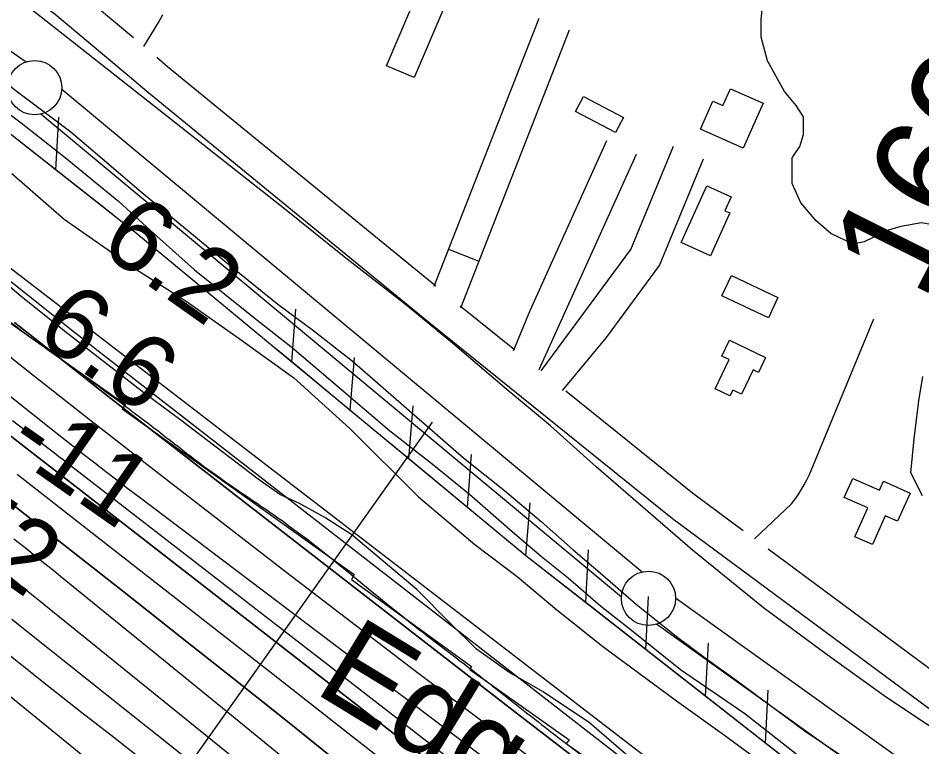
# Model space of a CAD drawing. Extents: x 3734862 to 3772949, y 391520 to 417239.
# Drawn here: x 3761635 to 3762468, y 400322 to 400993 of the extents above; entities that cross this region are included whole.
import ezdxf

# ---------------------------------------------------------------- set-up
doc = ezdxf.new("R2010")
doc.units = 0
for name, color, linetype in [('V-BLDG-OTLN', 7, 'Continuous'), ('V-FLOD-BASE', 7, 'Continuous'), ('V-LEVE-TOET', 7, 'Continuous'), ('V-RIVR-EDGE', 7, 'Continuous'), ('V-RIVR-IDEN', 7, 'Continuous'), ('V-RIVR-RANG', 7, 'Continuous'), ('V-ROAD-CNTR', 7, 'Continuous'), ('V-RRAP-FSHR', 7, 'Continuous'), ('V-RRAP-RVMT', 7, 'Continuous'), ('V-SITE-VEGE', 7, 'Continuous'), ('V-SURV-IDEN', 7, 'Continuous'), ('V-SURV-LINE', 7, 'Continuous'), ('V-TOPO-DPTH', 7, 'Continuous'), ('V-TOPO-MAJR', 7, 'Continuous'), ('V-TOPO-MINR', 7, 'Continuous'), ('V-TOPO-WATR', 7, 'Continuous')]:
    doc.layers.add(name, color=color, linetype=linetype)

msp = doc.modelspace()

# ---------------------------------------------------------------- linework, layer by layer
at = {"layer": 'V-BLDG-OTLN'}
for points in [[(3761974.47, 400949.08), (3762017.46, 401049.85), (3762033.79, 401042.88), (3762018.92, 401008.03), (3762028.12, 401004.11), (3761999.99, 400938.19)], [(3762303.13, 400873.33), (3762263.64, 400890.66), (3762275.03, 400916.61), (3762284.41, 400912.49), (3762291.19, 400927.94), (3762321.29, 400914.73)], [(3762155.96, 400920.73), (3762192.7, 400901.37), (3762185.45, 400887.61), (3762148.71, 400906.97)], [(3762245.88, 400786.31), (3762269.44, 400838.73), (3762292.08, 400828.56), (3762286.26, 400815.62), (3762290.72, 400813.61), (3762272.89, 400774.17)], [(3762292.11, 400755.97), (3762335, 400735.88), (3762326.22, 400717.15), (3762283.34, 400737.23)], [(3762290.36, 400696.58), (3762323.71, 400680.65), (3762317.13, 400666.88), (3762312.1, 400669.28), (3762301.36, 400646.79), (3762293.37, 400650.6), (3762290.84, 400645.3), (3762277.19, 400651.82), (3762290, 400678.66), (3762283.33, 400681.85)], [(3762405.92, 400515.56), (3762417.7, 400542.11), (3762396.13, 400551.68), (3762403.93, 400569.26), (3762428.42, 400558.39), (3762432.11, 400566.72), (3762456.73, 400555.79), (3762445.27, 400529.97), (3762433.87, 400535.03), (3762422.04, 400508.41)]]:
    msp.add_lwpolyline(points, close=True, dxfattribs=at)
at = {"layer": 'V-FLOD-BASE'}
for points in [[(3760697.2, 401622.37), (3760761.94, 401570.02), (3760798.45, 401542.78), (3760947.9, 401423.41), (3761025.74, 401362.66), (3761059.49, 401336.82), (3761105.65, 401301.9), (3761186.93, 401239.06), (3761212.42, 401220.2), (3761255.15, 401189.45), (3761300.63, 401158), (3761355.08, 401120.26), (3761411.58, 401079.73), (3761455.7, 401051.05), (3761485.35, 401032.16), (3761537.04, 400996.52), (3761599.75, 400952.48), (3761633.5, 400925.95), (3761683.79, 400888.24)], [(3761683.79, 400888.24), (3761712.71, 400863.82), (3761748.51, 400833.11), (3761832.52, 400763.33), (3761874.53, 400729.82), (3761906.22, 400706.07), (3761942.72, 400677.45), (3761999.86, 400627.92), (3762045.29, 400588.15), (3762083.18, 400558.13), (3762116.91, 400529.53), (3762146.51, 400503.72), (3762173.36, 400480.69), (3762204.34, 400453.49), (3762242.91, 400422.77), (3762269.09, 400403.21), (3762297.34, 400382.95), (3762360.04, 400336.84), (3762408.98, 400303.98)]]:
    msp.add_lwpolyline(points, dxfattribs=at)
at = {"layer": 'V-LEVE-TOET'}
for points in [[(3763398.85, 399682.94), (3763322.39, 399740.9), (3763234.89, 399806.56), (3763143.94, 399872.93), (3762993.73, 399981.92), (3762872.41, 400063.03), (3762707.73, 400181.81), (3762603.69, 400259.34), (3762520.95, 400310.43), (3762432.72, 400369.17), (3762380.35, 400406.9), (3762321.78, 400450.21), (3762256.36, 400503.25), (3762167.56, 400580), (3762125.57, 400617.66), (3762083.57, 400652.55), (3762035.38, 400693.72), (3761992, 400729.31), (3761935.51, 400773.3), (3761880.42, 400817.28), (3761734.4, 400932.48), (3761642.1, 401005.09)], [(3761598.61, 400925.98), (3761637.88, 400896.64), (3761678.52, 400864.52), (3761728.1, 400824.04), (3761757, 400797.54), (3761797.61, 400761.28), (3761853.4, 400716.6), (3761887.84, 400689.37), (3761929.15, 400654.48), (3761977.34, 400613.32), (3762016.6, 400582.6), (3762051.03, 400554.67), (3762090.27, 400520.49), (3762117.12, 400497.47), (3762141.92, 400477.92), (3762171.52, 400452.11), (3762201.82, 400428.37), (3762245.21, 400393.47), (3762304.48, 400352.92), (3762364.41, 400306.14)]]:
    msp.add_lwpolyline(points, dxfattribs=at)
at = {"layer": 'V-RIVR-EDGE'}
msp.add_spline([(3755702.08, 404495.32), (3755757.18, 404470.77), (3755793.3, 404451.23), (3755852.47, 404424.41), (3755881.39, 404415.75), (3755906.23, 404404.38), (3755920.22, 404395.76), (3755948.67, 404379.41), (3755958.16, 404378.93), (3755969.01, 404378), (3755990.69, 404368.45), (3756022.75, 404350.29), (3756054.82, 404336.64), (3756079.66, 404323.02), (3756103.59, 404309.39), (3756144.23, 404288.04), (3756167.69, 404268.99), (3756188.91, 404253.57), (3756231.36, 404233.11), (3756271.56, 404217.19), (3756299.11, 404203.1), (3756403.01, 404163.51), (3756460.37, 404140.31), (3756508.69, 404114.87), (3756530.82, 404103.96), (3756588.18, 404078.04), (3756639.21, 404052.15), (3756694.29, 404019.45), (3756726.8, 403998.12), (3756735.82, 403989.06), (3756740.32, 403979.55), (3756740.3, 403973.22), (3756740.74, 403967.79), (3756747.5, 403960.54), (3756759.69, 403953.73), (3756786.34, 403941.46), (3756814.34, 403929.18), (3756864.47, 403904.64), (3756889.32, 403895.98), (3756899.72, 403897.32), (3756908.33, 403901.82), (3756919.18, 403901.34), (3756933.18, 403894.07), (3756945.83, 403892.68), (3756956.23, 403893.11), (3756962.12, 403897.16), (3756970.71, 403896.69), (3756978.39, 403894.41), (3756992.41, 403894.83), (3757002.82, 403897.51), (3757019.1, 403901.54), (3757027.7, 403901.52), (3757034.02, 403901.05), (3757036.27, 403896.53), (3757036.71, 403891.1), (3757038.5, 403883.41), (3757046.62, 403874.34), (3757060.62, 403866.17), (3757076.41, 403853.92), (3757104.39, 403831.25), (3757122.44, 403816.73), (3757145.47, 403804.47), (3757165.34, 403796.73), (3757181.6, 403787.2), (3757194.24, 403777.67), (3757213.65, 403765.41), (3757229.9, 403756.33), (3757251.58, 403745.88), (3757266.49, 403741.32), (3757283.2, 403734.49), (3757308.94, 403720.87), (3757360.42, 403694.06), (3757393.83, 403670.92), (3757429.96, 403657.26), (3757461.59, 403645.43), (3757505.4, 403628.14), (3757548.31, 403610.4), (3757591.66, 403587.23), (3757649.45, 403552.27), (3757711.75, 403512.78), (3757753.76, 403493.23), (3757766.86, 403487.78), (3757773.19, 403487.76), (3757785.86, 403494.06), (3757794.45, 403494.04), (3757803.49, 403489.49), (3757807.08, 403480.89), (3757810.64, 403456.02), (3757814.23, 403447.87), (3757826.42, 403436.99), (3757854.41, 403422.9), (3757930.26, 403373.88), (3757975.85, 403342.57), (3758005.19, 403323.5), (3758062.07, 403286.74), (3758092.31, 403263.6), (3758175.82, 403209.59), (3758234.51, 403169.2), (3758283.7, 403133.81), (3758328.84, 403103.41), (3758399.23, 403041.74), (3758421.79, 403023.15), (3758438.05, 403017.68), (3758463.83, 403017.62), (3758491.43, 403026.14), (3758504.53, 403022.04), (3758513.56, 403014.33), (3758513.99, 403006.19), (3758499.95, 402997.18), (3758498.12, 402989.95), (3758502.16, 402978.18), (3758510.73, 402969.57), (3758522.02, 402962.76), (3758545.05, 402948.69), (3758582.07, 402926.89), (3758650.23, 402878.79), (3758697.61, 402840.7), (3758721.52, 402820.29), (3758740.94, 402809.39), (3758782.02, 402784.87), (3758831.24, 402755.36), (3758902.12, 402711.78), (3758960.36, 402675.46), (3759018.58, 402634.62), (3759069.59, 402599.68), (3759134.59, 402553.4), (3759185.57, 402508.06), (3759223.48, 402478.12), (3759262.29, 402448.18), (3759321.41, 402402.37), (3759371.51, 402366.07), (3759431.54, 402323.42), (3759463.59, 402300.28), (3759488.86, 402281.68), (3759576.89, 402222.68), (3759626.99, 402186.84), (3759672.12, 402153.72), (3759778.21, 402087.44), (3759832.83, 402050.68), (3759873, 402019.38), (3759909.55, 401989.45), (3760050.81, 401883.75), (3760100.02, 401850.16), (3760145.61, 401819.31), (3760185.77, 401788.01), (3760211.95, 401766.69), (3760254.82, 401734.48), (3760285.51, 401709.08), (3760303.12, 401700.45), (3760325.25, 401691.35), (3760352.78, 401671.39), (3760391.14, 401641), (3760430.41, 401611.96), (3760461.55, 401590.18), (3760536.95, 401542.97), (3760582.99, 401510.76), (3760602.85, 401495.79), (3760629.02, 401477.18), (3760672.36, 401449.49), (3760711.19, 401426.79), (3760818.61, 401347.85), (3760872.33, 401310.64), (3760925.58, 401271.62), (3760948.6, 401251.67), (3761039.76, 401181.81), (3761107.02, 401135.52), (3761151.7, 401104.67), (3761172.93, 401093.31), (3761186.03, 401090.57), (3761199.15, 401092.79), (3761219.51, 401099.07), (3761228.11, 401099.5), (3761233.52, 401095.42), (3761236.67, 401087.73), (3761236.64, 401077.78), (3761228.47, 401063.78), (3761223.03, 401057.47), (3761223.01, 401049.33), (3761228.86, 401039.37), (3761242.39, 401026.67), (3761254.14, 401021.67), (3761266.79, 401018.47), (3761292.52, 401001.68), (3761317.34, 400980.37), (3761342.15, 400955.44), (3761463.07, 400853.4), (3761509.99, 400812.14), (3761550.15, 400777.68), (3761585.34, 400746.84), (3761681.47, 400674.26), (3761756.4, 400618.91), (3761817.77, 400572.19), (3761878.26, 400530.44), (3761996.49, 400436.55), (3762057.42, 400389.83), (3762104.8, 400352.63), (3762156.25, 400313.17), (3762204.54, 400277.33), (3762245.17, 400247.84), (3762291.65, 400210.19), (3762325.94, 400182.07), (3762356.18, 400159.84), (3762404.02, 400123.55), (3762432.9, 400101.32), (3762455.49, 400091.32), (3762473.53, 400075.9), (3762512.34, 400044.16), (3762551.6, 400012.41), (3762593.58, 399983.82), (3762620.21, 399963.4), (3762661.74, 399937.08), (3762686.57, 399919.83), (3762793.08, 399841.35), (3762834.61, 399812.76), (3762873.44, 399790.05), (3762923.1, 399758.28), (3762956.96, 399737.4), (3762984.05, 399721.5), (3763024.22, 399693.37), (3763075.23, 399657.52), (3763115.86, 399633.91), (3763172.75, 399601.21), (3763228.74, 399568.52), (3763285.17, 399533.57), (3763344.31, 399494.08), (3763398.47, 399455.06), (3763444.06, 399421.04), (3763484.68, 399391.09), (3763603.38, 399303.08), (3763654.82, 399261.81), (3763661.14, 399259.53), (3763667.01, 399254.54), (3763671.96, 399245.04), (3763696.33, 399224.18), (3763722.94, 399200.15), (3763745.5, 399180.2), (3763818.14, 399117.17), (3763841.61, 399099.47), (3763852.45, 399092.21), (3763858.76, 399084.06), (3763874.99, 399067.29), (3763898, 399045.98), (3763924.62, 399023.76), (3763949, 399007.87), (3763970.2, 398987.47), (3764004.03, 398952.57), (3764028.38, 398926.74), (3764056.8, 398899.54), (3764092.88, 398862.37), (3764130.77, 398826.11), (3764147.01, 398811.6), (3764152.86, 398799.83), (3764162.32, 398783.53), (3764173.58, 398768.58), (3764186.67, 398757.24), (3764206.08, 398746.34), (3764226.87, 398742.22), (3764246.29, 398733.58), (3764269.32, 398717.7), (3764284.2, 398703.19), (3764301.81, 398691.84), (3764323.02, 398678.23), (3764345.14, 398660.99), (3764412.35, 398596.62), (3764457.02, 398559.88), (3764502.6, 398522.69), (3764538.26, 398497.74), (3764566.26, 398486.36), (3764583.89, 398484.51), (3764604.25, 398486.27), (3764616.45, 398486.24), (3764626.39, 398481.69), (3764630.89, 398474.45), (3764636.29, 398461.32), (3764634.9, 398450.02), (3764631.72, 398441.44), (3764633.06, 398434.65), (3764636.21, 398430.12), (3764643.89, 398425.58), (3764661.06, 398421.47), (3764685.44, 398409.2), (3764715.22, 398382), (3764745.45, 398356.15), (3764793.31, 398328), (3764844.31, 398292.6), (3764885.83, 398258.14), (3764918.78, 398234.54), (3764992.82, 398187.79), (3765058.27, 398144.22), (3765088.07, 398128.32), (3765140.91, 398100.15), (3765168.89, 398079.74), (3765193.71, 398061.59), (3765246.12, 398042.02), (3765282.23, 398018.42), (3765309.74, 397989.41), (3765339.95, 397955.42), (3765361.15, 397933.67), (3765382.35, 397911.91), (3765434.69, 397867.92), (3765477.57, 397838.43), (3765508.73, 397823.88), (3765545.3, 397801.18), (3765575.54, 397778.05), (3765617.52, 397749.91), (3765653.64, 397726.31), (3765681.63, 397709.96), (3765727.23, 397684.53), (3765761.99, 397660.02), (3765771.94, 397659.55), (3765788.21, 397659.96), (3765793.64, 397658.14), (3765793.63, 397653.62), (3765785.47, 397648.66), (3765785.47, 397645.5), (3765790.86, 397632.82), (3765800.33, 397623.76), (3765814.78, 397612.87), (3765831.94, 397605.59), (3765847.31, 397603.29), (3765858.15, 397598.75), (3765865.82, 397593.3), (3765888.84, 397576.97), (3765908.7, 397561.54), (3765918.16, 397548.41), (3765919.5, 397542.07), (3765921.3, 397536.19), (3765926.71, 397533.46), (3765933.05, 397534.35), (3765940.73, 397533.43), (3765944.79, 397530.25), (3765956.97, 397519.37), (3765987.67, 397499.85), (3766024.67, 397468.11), (3766059.41, 397438.18), (3766085.13, 397413.25), (3766102.73, 397400.09), (3766131.61, 397377.42), (3766172.69, 397350.18), (3766210.59, 397318.89), (3766264.32, 397285.3), (3766306.76, 397260.78), (3766362.73, 397220.85), (3766381.12, 397208.5)], degree=3, dxfattribs=at)
at = {"layer": 'V-RIVR-RANG'}
msp.add_line((3762016.41, 400620.95), (3761541.48, 399952.49), dxfattribs=at)
at = {"layer": 'V-ROAD-CNTR'}
msp.add_line((3762031.73, 400780.31), (3762059.67, 400769.38), dxfattribs=at)
for points in [[(3763353.78, 399756.32), (3763395.76, 399725.99), (3763507.77, 399647.23), (3763490.52, 399622.69), (3763378.34, 399701.55), (3763203.58, 399827.83), (3762973.92, 399995.16), (3762804.05, 400118.33), (3762732.59, 400170.15), (3762480.17, 400352.87), (3762293.35, 400491.16), (3762237.85, 400532.25), (3762013.52, 400712.89), (3761753.65, 400925.42), (3761733.69, 400942.19), (3761669.43, 400996.19), (3761587.45, 401056.46), (3761438.27, 401161.03), (3761249.66, 401297.14), (3761020.52, 401469.45), (3760761.34, 401670.16), (3760490, 401877)], [(3761687.01, 401020.51), (3761687.99, 401019.79), (3761741.32, 400974.96)], [(3761751.13, 400966.72), (3761764.41, 400988.93), (3761768.46, 400996.38)], [(3762018.41, 400746.29), (3762114.99, 400992.96)], [(3762042.84, 400726.41), (3762142.92, 400982.03)], [(3761762.84, 400956.88), (3761772.79, 400948.51), (3762019.92, 400746.41)], [(3762091.58, 400686.74), (3762106.69, 400723.9), (3762177.47, 400880.23)], [(3762116.87, 400668.18), (3762199.5, 400780.02), (3762238.8, 400875.02)], [(3762115.06, 400669.65), (3762204.8, 400867.85)], [(3762136.64, 400650.16), (3762177.02, 400699.1), (3762225.82, 400765.15), (3762266.52, 400863.55)], [(3762042.42, 400728.14), (3762092.24, 400688.02)], [(3762313.35, 400513.68), (3762347.38, 400545.79), (3762350.58, 400550.02), (3762353.62, 400554.36), (3762356.5, 400558.82), (3762359.2, 400563.39), (3762361.73, 400568.05), (3762364.07, 400572.81), (3762423.22, 400716.34)], [(3762139.58, 400649.89), (3762256.19, 400556), (3762303.03, 400521.32)], [(3762325.91, 400504.38), (3762497.89, 400377.07), (3762750.19, 400194.44), (3762808.05, 400152.49)]]:
    msp.add_lwpolyline(points, dxfattribs=at)
at = {"layer": 'V-RRAP-FSHR'}
for p, q in [((3761669.92, 400853.17), (3761672.57, 400901.93)), ((3761887.16, 400676.56), (3761891.08, 400725.23)), ((3761941.09, 400631.93), (3761945.01, 400680.6)), ((3761995.02, 400587.3), (3761998.94, 400635.98)), ((3762048.95, 400542.68), (3762052.87, 400591.35)), ((3762102.88, 400498.05), (3762106.8, 400546.73)), ((3762158.04, 400454.97), (3762160.6, 400503.73)), ((3762213.21, 400411.88), (3762215.76, 400460.64)), ((3762268.37, 400368.79), (3762270.92, 400417.55)), ((3762323.54, 400325.7), (3762326.09, 400374.46))]:
    msp.add_line(p, q, dxfattribs=at)
for points in [[(3754460.93, 405046.66), (3755005.7, 404860.94), (3755712.42, 404532.38), (3756610.55, 404118.1), (3756963.91, 403918.1), (3757348.8, 403748.53), (3757842.44, 403484.61), (3758500.9, 403026.83), (3759143.8, 402584.15), (3759834.39, 402066.74), (3760444.46, 401629.94), (3760667.45, 401482.98), (3761054.53, 401205.39), (3761588.84, 400792.89), (3762211.73, 400314.43), (3762948.82, 399790.65), (3763371.87, 399516.16), (3763828.66, 399148.5)], [(3764998.22, 398390.52), (3764760.68, 398519.52), (3764522.48, 398668.18), (3764156.84, 398982.99), (3763831.74, 399229.97), (3763537.37, 399441.78), (3763368.02, 399565.45), (3763155.93, 399717.09), (3762782.34, 399993.3), (3762479.05, 400204.22), (3762102.73, 400498.17), (3761742.79, 400796.03), (3761554.49, 400943.7), (3761225.86, 401154.8), (3760827.95, 401453.26), (3760408.26, 401760.51)], [(3761669.92, 400853.17), (3761614.84, 400896.37)], [(3761721.9, 400812.41), (3761669.92, 400853.18)], [(3761887.16, 400676.56), (3761872.25, 400688.9)], [(3761941.09, 400631.93), (3761887.16, 400676.56)], [(3761995.02, 400587.3), (3761941.09, 400631.93)], [(3762048.95, 400542.68), (3761995.02, 400587.31)], [(3762102.88, 400498.06), (3762102.73, 400498.17), (3762048.95, 400542.68)], [(3762213.21, 400411.88), (3762158.04, 400454.97), (3762102.88, 400498.06)], [(3762268.37, 400368.79), (3762213.21, 400411.88)], [(3762323.54, 400325.7), (3762268.37, 400368.79)], [(3762368.85, 400290.3), (3762323.54, 400325.7)]]:
    msp.add_lwpolyline(points, dxfattribs=at)
at = {"layer": 'V-RRAP-RVMT'}
for p, q in [((3761629.21, 400711.47), (3761734.01, 400637.34)), ((3761734.01, 400637.34), (3761731.17, 400633.32)), ((3761731.17, 400633.32), (3761944.83, 400480.92)), ((3761944.83, 400480.92), (3761942.12, 400476.39)), ((3761942.12, 400476.39), (3762052.93, 400396.11)), ((3762052.93, 400396.11), (3762051.11, 400393.31)), ((3762051.11, 400393.31), (3762142.6, 400328.67)), ((3762142.6, 400328.67), (3762139.94, 400325.45)), ((3762139.94, 400325.45), (3762240.55, 400255.03))]:
    msp.add_line(p, q, dxfattribs=at)
at = {"layer": 'V-SITE-VEGE'}
for points in [[(3762484.29, 400801.59), (3762467.24, 400804.43), (3762448.1, 400801.14), (3762430.32, 400795.8), (3762422.77, 400791.07), (3762414.56, 400787.03), (3762404.3, 400785.04), (3762383.88, 400794.74), (3762370.3, 400806.43), (3762356.07, 400822.91), (3762348, 400840.72), (3762348.15, 400864.61), (3762348.84, 400865.29), (3762355.05, 400874.81), (3762358.53, 400885.71), (3762358.64, 400902.1), (3762351.88, 400912.39), (3762341.04, 400925.43), (3762325.52, 400953.53), (3762319.52, 400975.41), (3762319.63, 400991.8), (3762321.82, 401012.95)], [(3761629.41, 400849.84), (3761677.59, 400807.98), (3761743.75, 400761.85), (3761789.95, 400732.47), (3761838.88, 400698.23), (3761889.18, 400661.89), (3761940.8, 400615.17), (3762004.08, 400552.44), (3762055.71, 400508.48), (3762094.98, 400479.15), (3762131.48, 400448.44), (3762173.49, 400414.94), (3762241.7, 400364.64), (3762283.73, 400334.59), (3762329.89, 400300.36)], [(3762226.27, 400288.44), (3762161.56, 400344.26), (3762118.83, 400372.92), (3762087.1, 400391.13), (3762057.46, 400412.1), (3762033.39, 400435.8), (3762002.44, 400467.16), (3761942.54, 400517.4), (3761917.72, 400533.48), (3761894.26, 400546.1), (3761876.32, 400554.53), (3761856.33, 400568.51), (3761784, 400623.67), (3761750.93, 400648.12), (3761680.67, 400702.59), (3761637.97, 400736.79), (3761597.35, 400770.99)], [(3762468.32, 400553.16), (3762457.54, 400574.4), (3762460.48, 400605.79), (3762464.8, 400640.58), (3762468.36, 400663.09)]]:
    msp.add_lwpolyline(points, dxfattribs=at)
at = {"layer": 'V-SURV-LINE'}
for points in [[(3761253.95, 401221.46), (3761642.55, 400952.62)], [(3761675.39, 400927.69), (3762210.03, 400483.23)], [(3762190.86, 400460.16), (3761656.21, 400904.62)], [(3762240.78, 400459.5), (3764023.61, 399183.18)], [(3764006.14, 399158.79), (3762223.31, 400435.11)]]:
    msp.add_lwpolyline(points, dxfattribs=at)
for centre in [(3761650.44, 400928.92), (3762215.8, 400458.93)]:
    msp.add_circle(centre, 25, dxfattribs=at)
at = {"layer": 'V-TOPO-DPTH'}
for points in [[(3762284.09, 400146.34), (3761746.55, 400552.11), (3761736.33, 400559.86), (3761726.12, 400567.63), (3761715.95, 400575.45), (3761705.8, 400583.28), (3761695.68, 400591.16), (3761685.58, 400599.06), (3761675.5, 400607), (3761665.45, 400614.96), (3761306.31, 400900.34)], [(3762284.09, 400146.34), (3761746.55, 400552.11), (3761736.33, 400559.86), (3761726.12, 400567.63), (3761715.95, 400575.45), (3761705.8, 400583.28), (3761695.68, 400591.16), (3761685.58, 400599.06), (3761675.5, 400607), (3761665.45, 400614.96), (3761306.31, 400900.34)], [(3761632, 400712.7), (3761688.06, 400668.49), (3761702.98, 400656.76), (3761717.91, 400645.05), (3761732.88, 400633.38), (3761747.86, 400621.73), (3762037.92, 400396.79), (3762093.86, 400353.63), (3762149.94, 400310.65)], [(3761617.21, 400616.89), (3761643.39, 400596.59), (3761669.56, 400576.29), (3761695.73, 400555.98), (3761721.91, 400535.67), (3762154.19, 400200.2)], [(3761617.21, 400616.89), (3761643.39, 400596.59), (3761669.56, 400576.29), (3761695.73, 400555.98), (3761721.91, 400535.67), (3762154.19, 400200.2)], [(3762016.29, 400274.49), (3761943.16, 400331.61), (3761870.03, 400388.74), (3761697.84, 400523.29), (3761676.68, 400539.81), (3761655.51, 400556.3), (3761634.31, 400572.77)], [(3762016.29, 400274.49), (3761943.16, 400331.61), (3761870.03, 400388.74), (3761697.84, 400523.29), (3761676.68, 400539.81), (3761655.51, 400556.3), (3761634.31, 400572.77)], [(3761629.92, 400545.34), (3761641.48, 400536.35), (3761653.02, 400527.33), (3761664.54, 400518.28), (3761737.1, 400461.21), (3761784.85, 400423.56), (3761832.53, 400385.84), (3761880.13, 400348), (3761927.67, 400310.09)], [(3761629.92, 400545.34), (3761641.48, 400536.35), (3761653.02, 400527.33), (3761664.54, 400518.28), (3761737.1, 400461.21), (3761784.85, 400423.56), (3761832.53, 400385.84), (3761880.13, 400348), (3761927.67, 400310.09)]]:
    msp.add_lwpolyline(points, dxfattribs=at)
at = {"layer": 'V-TOPO-MAJR'}
msp.add_lwpolyline([(3761889.19, 400304.25), (3761831.59, 400351.13), (3761773.98, 400398), (3761674.22, 400479.14), (3761666.47, 400485.41), (3761658.71, 400491.66), (3761650.92, 400497.88), (3761643.12, 400504.07), (3761631.31, 400513.4)], dxfattribs=at)
at = {"layer": 'V-TOPO-MINR'}
for points in [[(3762333.48, 400201.53), (3761742.01, 400660.64), (3761737.76, 400663.94), (3761733.52, 400667.25), (3761729.28, 400670.57), (3761725.05, 400673.89), (3761708.95, 400686.55), (3761696.68, 400696.21), (3761684.42, 400705.89), (3761672.18, 400715.59), (3761659.94, 400725.31), (3761244.01, 401056.15)], [(3762284.09, 400146.34), (3761746.55, 400552.11), (3761736.33, 400559.86), (3761726.12, 400567.63), (3761715.95, 400575.45), (3761705.8, 400583.28), (3761695.68, 400591.16), (3761685.58, 400599.06), (3761675.5, 400607), (3761665.45, 400614.96), (3761306.31, 400900.34)], [(3762319.88, 400151.87), (3762062.17, 400345.8), (3762001.79, 400391.44), (3761941.54, 400437.26), (3761881.49, 400483.33), (3761821.56, 400529.57), (3761753.83, 400582.08), (3761727.91, 400602.23), (3761702.02, 400622.44), (3761676.2, 400642.73), (3761650.41, 400663.06), (3761505.84, 400777.44)], [(3762303.48, 400101.52), (3761684.29, 400580.3), (3761680.43, 400583.29), (3761676.58, 400586.27), (3761672.72, 400589.25), (3761668.87, 400592.24), (3761653.34, 400604.29), (3761641.73, 400613.3), (3761630.12, 400622.32)], [(3762154.19, 400200.2), (3761721.91, 400535.67), (3761695.73, 400555.98), (3761669.56, 400576.29), (3761643.39, 400596.59), (3761617.21, 400616.89)], [(3762016.29, 400274.49), (3761943.16, 400331.61), (3761870.03, 400388.74), (3761697.84, 400523.29), (3761676.68, 400539.81), (3761655.51, 400556.3), (3761634.31, 400572.77)], [(3761927.67, 400310.09), (3761880.13, 400348), (3761832.53, 400385.84), (3761784.85, 400423.56), (3761737.1, 400461.21), (3761664.54, 400518.28), (3761653.02, 400527.33), (3761641.48, 400536.35), (3761629.92, 400545.34)], [(3761947.17, 400220.31), (3761665.38, 400448.03), (3761637.9, 400470.16), (3761610.37, 400492.23)], [(3763516.94, 399099.15), (3763014.64, 399457.94), (3762989.82, 399475.46), (3762964.88, 399492.81), (3762939.75, 399509.88), (3762914.49, 399526.77), (3762889.13, 399543.51), (3762863.77, 399560.24), (3762838.39, 399576.95), (3762813, 399593.65), (3762287.79, 399938.7), (3762269.22, 399951.13), (3762250.81, 399963.79), (3762232.63, 399976.77), (3762214.6, 399989.97), (3762016.71, 400137.6), (3761945.23, 400191.5), (3761874.11, 400245.87), (3761803.55, 400300.97), (3761733.36, 400356.54), (3761629.51, 400439.62)], [(3763291.26, 399213.69), (3763221.94, 399264.01), (3763152.12, 399313.66), (3762984.33, 399431.14), (3762963.54, 399445.56), (3762942.66, 399459.85), (3762921.65, 399473.95), (3762900.56, 399487.92), (3762469.01, 399770.98), (3762428.81, 399797.63), (3762388.78, 399824.53), (3762349.02, 399851.81), (3762309.42, 399879.35), (3762295.48, 399889.15), (3762263.16, 399912.22), (3762231.09, 399935.61), (3762199.37, 399959.49), (3762167.89, 399983.68), (3761752.48, 400307.91), (3761723.23, 400330.78), (3761694.03, 400353.69), (3761664.86, 400376.66), (3761635.73, 400399.67), (3761591.89, 400434.37)], [(3762002.51, 400063.26), (3761583.17, 400404.86)]]:
    msp.add_lwpolyline(points, dxfattribs=at)
at = {"layer": 'V-TOPO-WATR'}
msp.add_lwpolyline([(3762149.94, 400310.65), (3762093.86, 400353.63), (3762037.92, 400396.79), (3761747.86, 400621.73), (3761732.88, 400633.38), (3761717.91, 400645.05), (3761702.98, 400656.76), (3761688.06, 400668.49), (3761632, 400712.7)], dxfattribs=at)

# ---------------------------------------------------------------- texts
at = {"layer": 'V-RIVR-IDEN'}
msp.add_text('Edge', height=83, rotation=328.61636, dxfattribs=at).set_placement((3761906.27, 400373.22))
at = {"layer": 'V-RIVR-RANG'}
for s, rotation, p in [('6.2', 324.74833, (3761708.08, 400779.82)), ('6.2', 324.74833, (3761708.08, 400779.82)), ('6.2', 324.74833, (3761708.08, 400779.82)), ('6.6', 324.74833, (3761649.06, 400699.08)), ('6.6', 324.74833, (3761649.06, 400699.08)), ('6.6', 324.74833, (3761649.06, 400699.08)), ('-11', 325.03244, (3761621.48, 400595.81)), ('-52', 325.03244, (3761537.38, 400532.6))]:
    msp.add_text(s, height=67, rotation=rotation, dxfattribs=at).set_placement(p)
at = {"layer": 'V-SURV-IDEN'}
msp.add_text('1608+63.4', height=100, rotation=63.39333, dxfattribs=at).set_placement((3762468.8, 400730.92))

doc.saveas('drawing.dxf')
